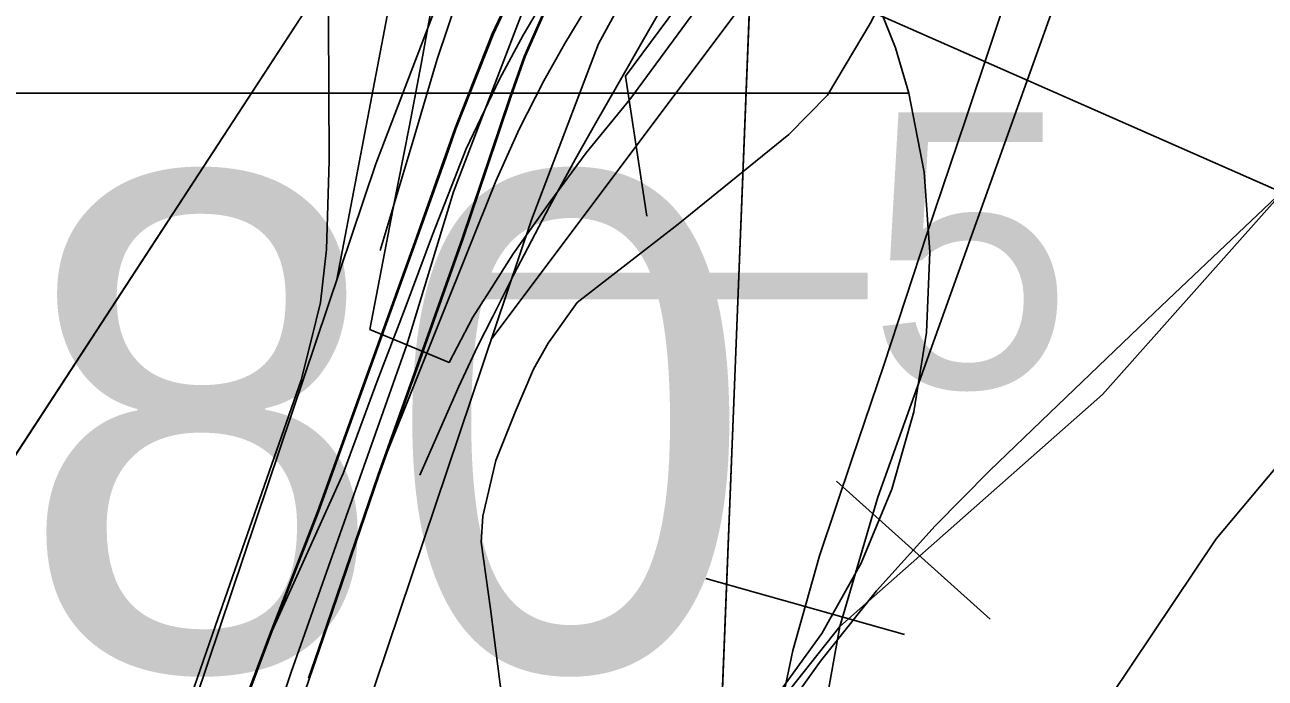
# Model space of a CAD drawing. Extents: x -132.8 to -73.3, y -60 to -26.
# Drawn here: x -121.1959 to -120.7457, y -50.9363 to -50.6991 of the extents above; entities that cross this region are included whole.
import ezdxf

# ---------------------------------------------------------------- set-up
doc = ezdxf.new("R2010")
doc.units = 0
for name, color, linetype in [('tdCoCityStreetMajor', 7, 'Continuous'), ('tdCoCityStreetMinor', 7, 'Continuous'), ('tdCoDivCarto', 7, 'Continuous'), ('tdCoHydroRiver', 7, 'Continuous'), ('tdCoInt', 7, 'Continuous'), ('tdCoIntCL', 7, 'Continuous'), ('tdCoIntRamp', 7, 'Continuous'), ('tdCoIntRte', 7, 'Continuous'), ('tdCoPipe', 7, 'Continuous'), ('tdCoPrimary', 7, 'Continuous'), ('tdCoPropPend', 7, 'Continuous'), ('tdCoRRCL', 7, 'Continuous'), ('tdCoSectLine', 7, 'Continuous'), ('tdCoShieldInt', 7, 'Continuous'), ('tdCoStrucDivPri', 7, 'Continuous'), ('tdCoStrucPriMaintName', 7, 'Continuous'), ('tdCoTwpBndryShd', 7, 'Continuous'), ('tdStHwyIntRefPost1', 7, 'Continuous'), ('tdStHwyIntRefPost5', 7, 'Continuous')]:
    doc.layers.add(name, color=color, linetype=linetype)

msp = doc.modelspace()

# ---------------------------------------------------------------- linework, layer by layer
at = {"layer": 'tdCoCityStreetMajor'}
msp.add_lwpolyline([(-121.19741, -51.04041), (-121.18632, -51.03745), (-121.17769, -51.03276), (-121.16881, -51.02561), (-121.16338, -51.01821), (-121.15845, -51.00884), (-121.12688, -50.9176), (-121.09557, -50.82808), (-121.09187, -50.81328), (-121.08866, -50.79997), (-121.08644, -50.78073), (-121.08545, -50.74843), (-121.0857, -50.69738), (-121.08575, -50.67479), (-121.08583, -50.63867)], dxfattribs=at)
at = {"layer": 'tdCoCityStreetMinor'}
msp.add_lwpolyline([(-121.05682, -51.04467), (-121.05151, -51.04476), (-121.03992, -51.04451), (-121.03548, -51.04353), (-121.03203, -51.04131), (-121.02956, -51.03761), (-121.01896, -50.99717), (-121.01649, -50.98582), (-121.0155, -50.97275), (-121.0229, -50.94242), (-121.02685, -50.9111), (-121.03027, -50.88696), (-121.02973, -50.87751), (-121.02492, -50.85731), (-121.01797, -50.83971), (-121.01126, -50.82408), (-121.00598, -50.81469), (-120.99546, -50.79993), (-120.95878, -50.77152), (-120.91859, -50.73897), (-120.90453, -50.72467), (-120.88875, -50.69803), (-120.88416, -50.68855), (-120.88103, -50.68209)], dxfattribs=at)
at = {"layer": 'tdCoDivCarto'}
for p, q in [((-121.01502, -50.67922), (-121.02587, -50.70241)), ((-121.02587, -50.70241), (-121.03944, -50.73693)), ((-121.03944, -50.73693), (-121.04317, -50.74743)), ((-121.04317, -50.74743), (-121.05399, -50.77787)), ((-121.04317, -50.74743), (-121.05399, -50.77787)), ((-121.05399, -50.77787), (-121.08929, -50.87598)), ((-121.06739, -50.86278), (-121.06436, -50.85427)), ((-121.0891, -50.9262), (-121.06739, -50.86278)), ((-121.08929, -50.87598), (-121.10609, -50.91914)), ((-121.10609, -50.91914), (-121.12148, -50.95998)), ((-121.09258, -50.93633), (-121.0891, -50.9262))]:
    msp.add_line(p, q, dxfattribs=at)
for points in [[(-120.99155, -50.64052), (-121.00294, -50.65728), (-121.00504, -50.66109), (-121.01502, -50.67922), (-121.02587, -50.70241), (-121.03944, -50.73693), (-121.05399, -50.77787)], [(-120.99155, -50.64052), (-121.00294, -50.65728), (-121.00504, -50.66109), (-121.01502, -50.67922), (-121.02587, -50.70241), (-121.03944, -50.73693), (-121.04317, -50.74743)], [(-120.99155, -50.64052), (-121.00294, -50.65728), (-121.00504, -50.66109), (-121.01502, -50.67922), (-121.02587, -50.70241), (-121.03944, -50.73693), (-121.04317, -50.74743)], [(-121.02823, -50.75122), (-121.01954, -50.72542), (-121.01436, -50.71063), (-121.00573, -50.69114), (-120.99242, -50.66772), (-120.99233, -50.66758), (-120.97959, -50.64799), (-120.97132, -50.63628)], [(-121.02823, -50.75122), (-121.01954, -50.72542), (-121.01436, -50.71063), (-121.00573, -50.69114), (-120.99242, -50.66772), (-120.99233, -50.66758), (-120.97959, -50.64799), (-120.97132, -50.63628)], [(-121.04317, -50.74743), (-121.05399, -50.77787)], [(-121.05121, -50.81726), (-121.03681, -50.77672), (-121.02823, -50.75122)], [(-121.05121, -50.81726), (-121.03681, -50.77672), (-121.02823, -50.75122)], [(-121.05399, -50.77787), (-121.08929, -50.87598), (-121.10609, -50.91914), (-121.12148, -50.95998), (-121.12653, -50.97268)], [(-121.05399, -50.77787), (-121.08929, -50.87598), (-121.10609, -50.91914), (-121.12148, -50.95998), (-121.12653, -50.97268)], [(-121.05399, -50.77787), (-121.08929, -50.87598), (-121.10609, -50.91914), (-121.12148, -50.95998), (-121.12653, -50.97268)], [(-121.09258, -50.93633), (-121.0891, -50.9262), (-121.06739, -50.86278), (-121.05126, -50.81739)], [(-121.09258, -50.93633), (-121.0891, -50.9262), (-121.06739, -50.86278), (-121.05126, -50.81739)], [(-121.05126, -50.81739), (-121.05121, -50.81726)], [(-121.05126, -50.81739), (-121.05121, -50.81726)], [(-121.09258, -50.93633), (-121.0891, -50.9262), (-121.06739, -50.86278), (-121.06436, -50.85427)], [(-121.10678, -50.97779), (-121.09258, -50.93633)]]:
    msp.add_lwpolyline(points, dxfattribs=at)
at = {"layer": 'tdCoHydroRiver'}
msp.add_lwpolyline([(-120.62129, -50.23482), (-120.66387, -50.29205), (-120.68547, -50.33249), (-120.69271, -50.36701), (-120.74234, -50.51082), (-120.74727, -50.57695), (-120.74322, -50.6023), (-120.73046, -50.6563), (-120.68718, -50.74897), (-120.68474, -50.77586), (-120.69496, -50.80398), (-120.76345, -50.88576), (-120.89334, -51.07947), (-120.93264, -51.13206), (-121.03358, -51.36442), (-121.05838, -51.40636), (-121.13194, -51.50061), (-121.14021, -51.51459)], dxfattribs=at)
at = {"layer": 'tdCoInt'}
for points in [[(-121.21127, -51.14554), (-121.18794, -51.09735), (-121.17304, -51.06038), (-121.06853, -50.74956), (-121.04228, -50.68086), (-121.02311, -50.6455), (-120.98466, -50.59329), (-120.94888, -50.55555), (-120.90435, -50.52037), (-120.81745, -50.47535), (-120.72293, -50.42871), (-120.67391, -50.40665), (-120.63035, -50.37889), (-120.60403, -50.3578), (-120.56019, -50.31461), (-120.4143, -50.14846), (-120.37886, -50.10055), (-120.23496, -49.87826), (-120.1593, -49.75622)], [(-121.22871, -51.25845), (-121.18629, -51.21487), (-121.15929, -51.17587), (-121.13304, -51.12166), (-121.11667, -51.08102), (-121.01207, -50.76987), (-120.98765, -50.70598), (-120.97234, -50.67774), (-120.93856, -50.63186), (-120.90761, -50.59922), (-120.87202, -50.57109), (-120.75707, -50.51246), (-120.69796, -50.48331), (-120.64527, -50.45943), (-120.59493, -50.42739), (-120.56411, -50.4027), (-120.5165, -50.3558), (-120.36757, -50.18618), (-120.32931, -50.13446), (-120.18498, -49.91147), (-120.10937, -49.78952)]]:
    msp.add_lwpolyline(points, dxfattribs=at)
at = {"layer": 'tdCoIntCL'}
for points in [[(-120.82479, -50.51314), (-120.83171, -50.50111), (-120.85247, -50.50949), (-120.88553, -50.52391), (-120.91264, -50.53727), (-120.93552, -50.54967), (-120.9683, -50.57053), (-121.01568, -50.60283), (-121.03164, -50.6159), (-121.03366, -50.62119), (-121.03683, -50.63474), (-121.04135, -50.65742), (-121.04664, -50.68338), (-121.05212, -50.71337), (-121.05635, -50.73567), (-121.0624, -50.76633), (-121.07067, -50.80968), (-121.05721, -50.81526)], [(-121.05721, -50.81526), (-121.0403, -50.75971), (-121.01497, -50.69342), (-120.99772, -50.66162), (-120.98544, -50.64494), (-120.97654, -50.63286), (-120.96161, -50.61258), (-120.92824, -50.57739), (-120.90894, -50.56105), (-120.88818, -50.54573), (-120.85405, -50.52712), (-120.83372, -50.51785)], [(-121.05721, -50.81526), (-121.04193, -50.8217), (-121.03337, -50.80526), (-121.02732, -50.79584), (-121.01866, -50.78229), (-121.0054, -50.76355), (-120.99223, -50.74557), (-120.97637, -50.72625), (-120.93994, -50.67665), (-120.93574, -50.66972), (-120.92879, -50.65915), (-120.92254, -50.64868), (-120.90005, -50.6159), (-120.88467, -50.5936), (-120.87198, -50.57553), (-120.86009, -50.56108), (-120.84578, -50.54703), (-120.83391, -50.53794), (-120.8263, -50.53214), (-120.83372, -50.51785)], [(-121.58164, -51.43176), (-121.44511, -51.35933), (-121.41596, -51.3445), (-121.34635, -51.30515), (-121.3017, -51.2782), (-121.24888, -51.23616), (-121.20954, -51.19574), (-121.18528, -51.16071), (-121.16049, -51.10951), (-121.14486, -51.0707), (-121.136, -51.04389), (-121.12775, -51.01892), (-121.12384, -51.0071), (-121.09922, -50.93419), (-121.05721, -50.81526)]]:
    msp.add_lwpolyline(points, dxfattribs=at)
at = {"layer": 'tdCoIntRamp'}
for points in [[(-121.04597, -50.60833), (-121.05224, -50.63167), (-121.08268, -50.79163)], [(-121.02675, -50.81354), (-120.92718, -50.68061), (-120.92553, -50.67458)]]:
    msp.add_lwpolyline(points, dxfattribs=at)
at = {"layer": 'tdCoIntRte'}
for points in [[(-120.73378, -50.459), (-120.76584, -50.47306), (-120.79164, -50.48669), (-120.8228, -50.50315), (-120.82831, -50.50578), (-120.85116, -50.51671), (-120.88519, -50.53693), (-120.90196, -50.54754), (-120.92539, -50.56554), (-120.94438, -50.58329), (-120.96016, -50.59908), (-120.97471, -50.61659), (-120.98088, -50.62494), (-120.98655, -50.63262), (-120.99193, -50.64052), (-121.00332, -50.65728), (-121.00542, -50.66109), (-121.0154, -50.67922), (-121.02625, -50.70241), (-121.03982, -50.73693), (-121.05436, -50.77787), (-121.08967, -50.87598), (-121.10647, -50.91914), (-121.12186, -50.95998)], [(-120.73378, -50.459), (-120.76584, -50.47306), (-120.79164, -50.48669), (-120.8228, -50.50315), (-120.82831, -50.50578), (-120.85116, -50.51671), (-120.88519, -50.53693), (-120.90196, -50.54754), (-120.92539, -50.56554), (-120.94438, -50.58329), (-120.96016, -50.59908), (-120.97471, -50.61659), (-120.98088, -50.62494), (-120.98655, -50.63262), (-120.99193, -50.64052), (-121.00332, -50.65728), (-121.00542, -50.66109), (-121.0154, -50.67922), (-121.02625, -50.70241), (-121.03982, -50.73693), (-121.05436, -50.77787), (-121.08967, -50.87598), (-121.10647, -50.91914), (-121.12186, -50.95998)], [(-121.09295, -50.93633), (-121.08948, -50.9262), (-121.06776, -50.86278), (-121.05159, -50.81726), (-121.03718, -50.77672), (-121.01992, -50.72542), (-121.01474, -50.71063), (-121.00611, -50.69114)], [(-121.09295, -50.93633), (-121.08948, -50.9262), (-121.06776, -50.86278), (-121.05159, -50.81726), (-121.03718, -50.77672), (-121.01992, -50.72542), (-121.01474, -50.71063), (-121.00611, -50.69114)]]:
    msp.add_lwpolyline(points, dxfattribs=at)
at = {"layer": 'tdCoPipe'}
for points in [[(-119.79665, -53.49603), (-120.03098, -53.27088), (-120.31929, -53.03672), (-120.68529, -52.8785), (-121.0012, -52.82656), (-121.49047, -52.40565), (-121.39982, -51.55717), (-121.23691, -50.91275), (-120.91445, -50.41851), (-120.40095, -49.58835), (-120.25565, -49.23166), (-120.19476, -48.57334), (-120.22335, -47.97882), (-119.95841, -47.76157), (-119.94709, -47.38436)], [(-121.23022, -50.9025), (-121.06556, -50.65013)]]:
    msp.add_lwpolyline(points, dxfattribs=at)
at = {"layer": 'tdCoPrimary'}
msp.add_line((-121.04317, -50.74743), (-121.05399, -50.77787), dxfattribs=at)
msp.add_line((-121.04317, -50.74743), (-121.05399, -50.77787), dxfattribs=at)
for points in [[(-121.09258, -50.93633), (-121.0891, -50.9262), (-121.06739, -50.86278), (-121.06436, -50.85427), (-121.02501, -50.75591), (-121.01646, -50.73697), (-121.00758, -50.71949), (-120.99996, -50.70594), (-120.98957, -50.68858), (-120.97446, -50.66752), (-120.95736, -50.645), (-120.94355, -50.62922), (-120.93155, -50.61705), (-120.92382, -50.60982), (-120.9047, -50.59175), (-120.88548, -50.57638), (-120.86333, -50.56055), (-120.83021, -50.54073), (-120.79305, -50.52264), (-120.73748, -50.49601)], [(-121.06436, -50.85427), (-121.02501, -50.75591), (-121.01646, -50.73697), (-121.00758, -50.71949), (-120.99996, -50.70594), (-120.98957, -50.68858), (-120.97446, -50.66752), (-120.95736, -50.645), (-120.94355, -50.62922), (-120.93155, -50.61705), (-120.92382, -50.60982), (-120.9047, -50.59175), (-120.88548, -50.57638), (-120.86333, -50.56055), (-120.83021, -50.54073), (-120.79305, -50.52264), (-120.73748, -50.49601)], [(-121.06436, -50.85427), (-121.02501, -50.75591), (-121.01646, -50.73697), (-121.00758, -50.71949), (-120.99996, -50.70594), (-120.98957, -50.68858), (-120.97446, -50.66752), (-120.95736, -50.645), (-120.94355, -50.62922), (-120.93155, -50.61705), (-120.92382, -50.60982), (-120.9047, -50.59175), (-120.88548, -50.57638), (-120.86333, -50.56055), (-120.83021, -50.54073), (-120.79305, -50.52264), (-120.73748, -50.49601)], [(-120.99155, -50.64052), (-121.00294, -50.65728), (-121.00504, -50.66109), (-121.01502, -50.67922), (-121.02587, -50.70241), (-121.03944, -50.73693), (-121.04317, -50.74743)], [(-120.99155, -50.64052), (-121.00294, -50.65728), (-121.00504, -50.66109), (-121.01502, -50.67922), (-121.02587, -50.70241), (-121.03944, -50.73693), (-121.04317, -50.74743)], [(-121.01502, -50.67922), (-121.02587, -50.70241), (-121.03944, -50.73693), (-121.04317, -50.74743), (-121.05399, -50.77787), (-121.08929, -50.87598), (-121.10609, -50.91914), (-121.12148, -50.95998)], [(-121.05399, -50.77787), (-121.08929, -50.87598), (-121.10609, -50.91914), (-121.12148, -50.95998), (-121.12653, -50.97268)], [(-121.05399, -50.77787), (-121.08929, -50.87598), (-121.10609, -50.91914), (-121.12148, -50.95998), (-121.12653, -50.97268)], [(-121.09258, -50.93633), (-121.0891, -50.9262), (-121.06739, -50.86278), (-121.06436, -50.85427)], [(-121.09258, -50.93633), (-121.0891, -50.9262), (-121.06739, -50.86278), (-121.06436, -50.85427)]]:
    msp.add_lwpolyline(points, dxfattribs=at)
at = {"layer": 'tdCoPropPend'}
for p, q in [((-120.97137, -50.70442), (-120.9498, -50.66701)), ((-121.03687, -50.68352), (-121.04624, -50.71163)), ((-121.00599, -50.68756), (-121.01507, -50.70289)), ((-121.01507, -50.70289), (-121.02362, -50.71884)), ((-120.98064, -50.72077), (-120.97137, -50.70442)), ((-121.04624, -50.71163), (-121.05499, -50.74109)), ((-121.02362, -50.71884), (-121.03579, -50.74416)), ((-120.98919, -50.7355), (-120.98064, -50.72077)), ((-120.99607, -50.74783), (-120.98919, -50.7355)), ((-121.05499, -50.74109), (-121.06699, -50.7811)), ((-121.03579, -50.74416), (-121.04796, -50.7754)), ((-121.00554, -50.76504), (-120.99607, -50.74783)), ((-121.0185, -50.78997), (-121.00554, -50.76504)), ((-121.04796, -50.7754), (-121.05782, -50.80203)), ((-121.02606, -50.80501), (-121.0185, -50.78997)), ((-121.05782, -50.80203), (-121.06801, -50.8285)), ((-121.03157, -50.81594), (-121.02606, -50.80501)), ((-121.03836, -50.83045), (-121.03157, -50.81594)), ((-121.06801, -50.8285), (-121.08041, -50.86199)), ((-121.0526, -50.86258), (-121.03836, -50.83045)), ((-121.08041, -50.86199), (-121.10609, -50.91914))]:
    msp.add_line(p, q, dxfattribs=at)
at = {"layer": 'tdCoRRCL'}
for p, q in [((-120.75693, -50.50955), (-120.88629, -50.87062)), ((-120.90131, -50.86474), (-120.84554, -50.91489)), ((-120.88629, -50.87062), (-120.90014, -50.91758)), ((-120.88629, -50.87062), (-120.90014, -50.91758)), ((-120.94875, -50.90012), (-120.87658, -50.92051)), ((-120.90014, -50.91758), (-120.90938, -50.96941)), ((-120.90014, -50.91758), (-120.90938, -50.96941))]:
    msp.add_line(p, q, dxfattribs=at)
for points in [[(-120.90014, -50.91758), (-120.80482, -50.8333), (-120.69913, -50.71459), (-120.38749, -50.3671), (-120.27515, -50.19914), (-119.95857, -49.75638), (-119.76019, -49.4486), (-119.624, -49.31017), (-119.6013, -49.2871), (-119.53026, -49.22585), (-119.46076, -49.16298), (-119.40286, -49.1219), (-119.33353, -49.06534), (-119.1714, -48.90077), (-118.98751, -48.68786), (-118.88892, -48.59894), (-118.66302, -48.40922), (-118.39059, -48.19074)], [(-120.03593, -49.77619), (-120.06868, -49.81919), (-120.11059, -49.87226), (-120.25191, -50.11133), (-120.39293, -50.31347), (-120.58395, -50.53757), (-120.60975, -50.57764), (-120.63464, -50.61479), (-120.65074, -50.64004), (-120.67192, -50.67277), (-120.69194, -50.70172), (-120.71108, -50.72681), (-120.74159, -50.76153), (-120.78107, -50.79896), (-120.78871, -50.8062), (-120.82392, -50.84002), (-120.8458, -50.8611), (-120.8655, -50.88099), (-120.88678, -50.90467), (-120.90707, -50.93013), (-120.92247, -50.95166)], [(-120.92247, -50.95166), (-120.91717, -50.92627), (-120.90747, -50.89193), (-120.89568, -50.85654), (-120.88414, -50.82272), (-120.86841, -50.77475), (-120.85452, -50.73359), (-120.83669, -50.68038), (-120.81179, -50.60882), (-120.80313, -50.5834), (-120.7958, -50.56189), (-120.76889, -50.48318), (-120.76094, -50.45992), (-120.73285, -50.37851), (-120.71978, -50.34065), (-120.71191, -50.31574), (-120.70117, -50.28612), (-120.69199, -50.26384), (-120.676, -50.22871), (-120.65896, -50.19385), (-120.62305, -50.13087), (-120.58661, -50.06697), (-120.50194, -49.92279), (-120.41884, -49.78228)], [(-120.41884, -49.78228), (-120.50194, -49.92279), (-120.58661, -50.06697), (-120.62305, -50.13087), (-120.65896, -50.19385), (-120.676, -50.22871), (-120.69199, -50.26384), (-120.70117, -50.28612), (-120.71191, -50.31574), (-120.71978, -50.34065), (-120.73285, -50.37851), (-120.76094, -50.45992), (-120.76889, -50.48318), (-120.7958, -50.56189), (-120.80313, -50.5834), (-120.81179, -50.60882), (-120.83669, -50.68038), (-120.85452, -50.73359), (-120.86841, -50.77475), (-120.88414, -50.82272), (-120.89568, -50.85654), (-120.90747, -50.89193), (-120.91717, -50.92627), (-120.92247, -50.95166)], [(-120.92247, -50.95166), (-120.90707, -50.93013), (-120.88678, -50.90467), (-120.8655, -50.88099), (-120.8458, -50.8611), (-120.82392, -50.84002), (-120.78871, -50.8062), (-120.78107, -50.79896), (-120.74159, -50.76153), (-120.71108, -50.72681), (-120.69194, -50.70172), (-120.67192, -50.67277), (-120.65074, -50.64004), (-120.63464, -50.61479), (-120.60975, -50.57764), (-120.58395, -50.53757), (-120.56346, -50.50628), (-120.52705, -50.44882), (-120.4974, -50.40308), (-120.48277, -50.38167), (-120.45788, -50.34306)], [(-120.90014, -50.91758), (-120.9491, -50.97941), (-120.97307, -51.05136), (-121.02586, -51.19987), (-121.06514, -51.31401), (-121.11265, -51.38061), (-121.18531, -51.4434)], [(-120.90014, -50.91758), (-120.9491, -50.97941), (-120.97307, -51.05136), (-121.02586, -51.19987), (-121.06514, -51.31401), (-121.11265, -51.38061), (-121.18531, -51.4434)]]:
    msp.add_lwpolyline(points, dxfattribs=at)
at = {"layer": 'tdCoSectLine'}
msp.add_lwpolyline([(-120.95707, -51.30108), (-120.93809, -50.82388), (-120.91911, -50.34667)], dxfattribs=at)
at = {"layer": 'tdCoShieldInt'}
msp.add_line((-121.25593, -50.72397), (-120.87854, -50.72397), dxfattribs=at)
msp.add_lwpolyline([(-121.25913, -50.72397), (-121.25029, -50.69617), (-121.23827, -50.6696), (-121.22324, -50.64461), (-121.21303, -50.63075), (-121.18469, -50.63763), (-121.15574, -50.64116), (-121.12658, -50.64128), (-121.0976, -50.63801), (-121.0671, -50.63075), (-121.03876, -50.63763), (-121.00982, -50.64116), (-120.98065, -50.64128), (-120.95167, -50.63801), (-120.92118, -50.63075), (-120.90446, -50.65464), (-120.89064, -50.68032), (-120.8799, -50.70744), (-120.87508, -50.72397)], close=True, dxfattribs=at)
for points in [[(-121.21303, -50.63075), (-121.18469, -50.63763), (-121.15574, -50.64116), (-121.12658, -50.64128), (-121.0976, -50.63801), (-121.0671, -50.63075), (-121.03876, -50.63763), (-121.00982, -50.64116), (-120.98065, -50.64128), (-120.95167, -50.63801), (-120.92118, -50.63075), (-120.90446, -50.65464), (-120.89064, -50.68032), (-120.8799, -50.70744), (-120.87508, -50.72397), (-120.86954, -50.7526), (-120.86738, -50.78168), (-120.86863, -50.81082), (-120.87326, -50.83961), (-120.88122, -50.86767), (-120.8924, -50.8946), (-120.90664, -50.92005), (-120.92375, -50.94367)], [(-121.25913, -50.72397), (-120.87508, -50.72397), (-120.86954, -50.7526), (-120.86738, -50.78168), (-120.86863, -50.81082), (-120.87326, -50.83961), (-120.88122, -50.86767), (-120.8924, -50.8946), (-120.90664, -50.92005), (-120.92375, -50.94367), (-120.9435, -50.96513), (-120.96561, -50.98414), (-120.9898, -51.00044), (-121.01571, -51.01381), (-121.04301, -51.02407), (-121.0671, -51.03025), (-121.09529, -51.02276), (-121.12241, -51.01203), (-121.14809, -50.99822), (-121.17199, -50.9815), (-121.19377, -50.96211), (-121.21315, -50.94032)]]:
    msp.add_lwpolyline(points, dxfattribs=at)
at = {"layer": 'tdCoStrucDivPri'}
for p, q in [((-120.91542, -50.63289), (-120.97788, -50.71772)), ((-120.97788, -50.71772), (-120.97014, -50.76857))]:
    msp.add_line(p, q, dxfattribs=at)
at = {"layer": 'tdCoStrucPriMaintName'}
msp.add_line((-120.5661, -50.83639), (-120.92223, -50.67948), dxfattribs=at)
at = {"layer": 'tdCoTwpBndryShd'}
msp.add_lwpolyline([(-122.06359, -55.27827), (-122.03223, -55.27864), (-121.07675, -55.30969), (-121.05003, -54.29547), (-121.01456, -53.29268), (-121.01115, -53.1722), (-121.00063, -52.80087), (-120.98644, -52.29987), (-120.95707, -51.30108), (-120.93809, -50.82388), (-120.91911, -50.34667), (-120.89993, -49.84653), (-120.88076, -49.34639), (-120.88334, -48.34969), (-120.84389, -47.35854), (-120.84385, -47.34845), (-120.82083, -46.35535), (-120.79273, -45.36236), (-120.75071, -44.39009)], dxfattribs=at)

# ---------------------------------------------------------------- texts
at = {"layer": 'tdCoShieldInt'}
msp.add_text('80', height=0.18, dxfattribs=at).set_placement((-121.19855, -50.93327))
at = {"layer": 'tdStHwyIntRefPost1'}
msp.add_text('‒‒5', height=0.1, dxfattribs=at).set_placement((-121.03865, -50.83083))
at = {"layer": 'tdStHwyIntRefPost5'}
msp.add_text('‒‒5', height=0.1, dxfattribs=at).set_placement((-121.03865, -50.83083))

doc.saveas('drawing.dxf')
